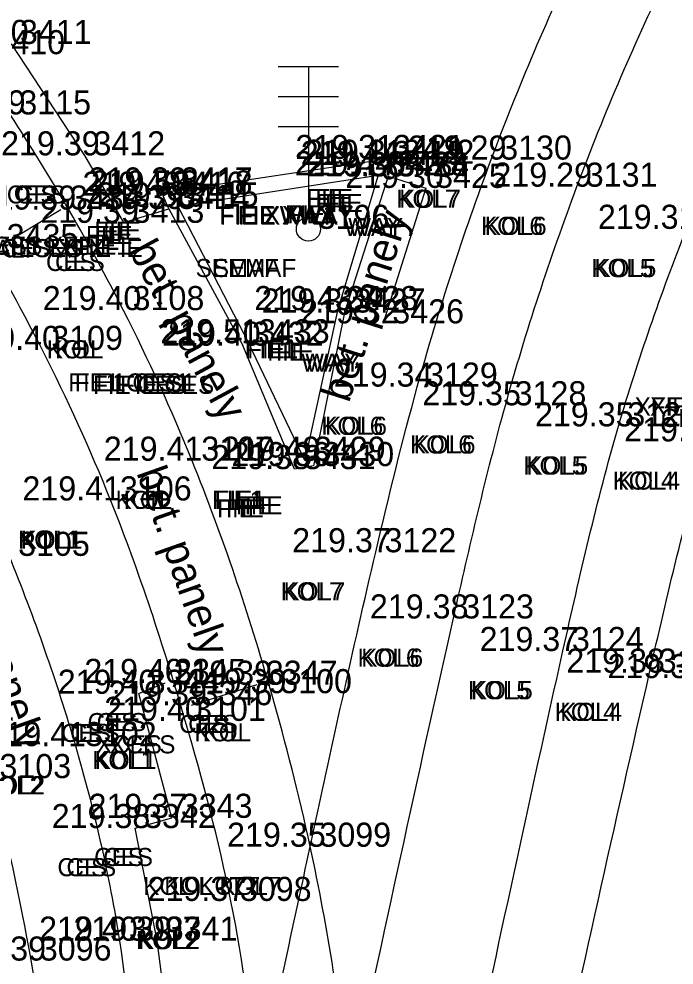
# Model space of a CAD drawing. Extents: x -471047 to -470889, y -1102859 to -1102000.
# Drawn here: x -470926.61 to -470915.74, y -1102032.3 to -1102016.59 of the extents above; entities that cross this region are included whole.
import ezdxf

# ---------------------------------------------------------------- set-up
doc = ezdxf.new("R2010")
doc.units = 0
for name, color, linetype in [('Vrstva 1', 7, 'Continuous'), ('Vrstva 19', 7, 'Continuous'), ('Vrstva 22', 7, 'Continuous'), ('Vrstva 29', 7, 'Continuous'), ('Vrstva 34', 7, 'Continuous'), ('Vrstva 35', 7, 'Continuous'), ('Vrstva 36', 7, 'Continuous'), ('Vrstva 38', 7, 'Continuous'), ('Vrstva 7', 7, 'Continuous'), ('Vrstva 8', 7, 'Continuous')]:
    doc.layers.add(name, color=color, linetype=linetype)

msp = doc.modelspace()

# ---------------------------------------------------------------- linework, layer by layer
at = {"layer": 'Vrstva 1'}
for points in [[(-470924.855, -1102053.304), (-470925.006, -1102047.44), (-470924.123, -1102041.506), (-470922.637, -1102034.36), (-470921.774, -1102030.337), (-470920.687, -1102025.449), (-470919.997, -1102022.703), (-470918.77, -1102018.928), (-470917.254, -1102015.371), (-470916.33, -1102013.583), (-470913.099, -1102008.664), (-470909.896, -1102004.881), (-470905.226, -1102000.466)], [(-470923.521, -1102053.19), (-470923.515, -1102047.615), (-470923.001, -1102043.415), (-470922.299, -1102039.934), (-470921.125, -1102034.455), (-470919.397, -1102026.547), (-470918.535, -1102023.012), (-470917.347, -1102019.378), (-470915.798, -1102015.782), (-470914.449, -1102013.323), (-470911.548, -1102009.097), (-470908.56, -1102005.632), (-470904.267, -1102001.603)], [(-470921.666, -1102053.966), (-470921.608, -1102047.528), (-470921.293, -1102044.721), (-470920.743, -1102041.873), (-470917.58, -1102027.088), (-470916.659, -1102023.359), (-470915.53, -1102020.079), (-470913.952, -1102016.506), (-470912.424, -1102013.741), (-470909.859, -1102010.048), (-470907.058, -1102006.954), (-470903.015, -1102003.355)], [(-470920.134, -1102054.704), (-470920.162, -1102048.671), (-470919.807, -1102044.881), (-470919.4, -1102042.641), (-470916.141, -1102027.446), (-470915.176, -1102023.614), (-470914.148, -1102020.628), (-470912.596, -1102017.149), (-470911.091, -1102014.432), (-470908.431, -1102010.663), (-470905.799, -1102007.808), (-470902.122, -1102004.556)], [(-471040.344, -1102858.385), (-471031.676, -1102846.187), (-471026.357, -1102838.629), (-471023.212, -1102833.975), (-471019.21, -1102827.465), (-471016.861, -1102823.272), (-471013.099, -1102815.912), (-471010.824, -1102810.955), (-471007.329, -1102802.292), (-471005.34, -1102796.515), (-471002.842, -1102787.838), (-471001.3, -1102780.997), (-471000.19, -1102774.713), (-470999.247, -1102768.204), (-470998.794, -1102764.784), (-470997.199, -1102751.812), (-470994.899, -1102732.807), (-470992.551, -1102713.262), (-470990.326, -1102694.887), (-470988.122, -1102676.57), (-470985.812, -1102657.305), (-470983.537, -1102638.407), (-470981.386, -1102620.622), (-470979.843, -1102608.014), (-470976.377, -1102579.253), (-470972.945, -1102550.69), (-470970.475, -1102530.206), (-470967.905, -1102508.801), (-470965.053, -1102485.131), (-470962.734, -1102465.9), (-470960.173, -1102444.812), (-470957.795, -1102425.103), (-470954.965, -1102401.839), (-470953.834, -1102392.574), (-470952.33, -1102379.985), (-470950.744, -1102366.853), (-470948.978, -1102352.106), (-470947.037, -1102335.844), (-470944.949, -1102318.462), (-470944.013, -1102310.745), (-470942.39, -1102297.267), (-470939.519, -1102273.45), (-470937.593, -1102257.43), (-470936.064, -1102244.81), (-470934.114, -1102228.634), (-470931.621, -1102207.856), (-470929.536, -1102190.857), (-470926.572, -1102166.31), (-470924.91, -1102152.663), (-470923.413, -1102140.333), (-470921.923, -1102127.669), (-470921.155, -1102120.084), (-470920.446, -1102109.574), (-470919.912, -1102099.137), (-470919.63, -1102088.981), (-470919.523, -1102081.193), (-470919.563, -1102070.395), (-470919.714, -1102064.236), (-470920.134, -1102054.704), (-470920.462, -1102047.615), (-470920.599, -1102044.52), (-470920.743, -1102041.873), (-470921.125, -1102034.455), (-470921.774, -1102030.337), (-470922.418, -1102027.787), (-470923.734, -1102023.93), (-470924.872, -1102021.434), (-470926.752, -1102018.182), (-470927.953, -1102016.45), (-470929.616, -1102014.424), (-470932.252, -1102011.756), (-470935.111, -1102009.425), (-470938.391, -1102007.371), (-470942.651, -1102005.401)], [(-471041.328, -1102857.18), (-471032.144, -1102844.242), (-471027.583, -1102837.763), (-471024.388, -1102833.028), (-471020.451, -1102826.6), (-471018.089, -1102822.378), (-471014.542, -1102815.445), (-471012.233, -1102810.418), (-471009.247, -1102803.108), (-471006.795, -1102796.098), (-471004.315, -1102787.532), (-471002.782, -1102780.723), (-471001.674, -1102774.458), (-471000.75, -1102768.095), (-471000.28, -1102764.601), (-470998.692, -1102751.741), (-470996.378, -1102732.635), (-470994.028, -1102713.058), (-470991.808, -1102694.749), (-470989.616, -1102676.447), (-470987.284, -1102657.013), (-470985.031, -1102638.272), (-470982.87, -1102620.431), (-470981.334, -1102607.933), (-470977.881, -1102579.263), (-470974.429, -1102550.492), (-470971.964, -1102530.054), (-470969.391, -1102508.607), (-470966.54, -1102484.984), (-470964.231, -1102465.853), (-470961.679, -1102444.752), (-470959.304, -1102425.078), (-470956.455, -1102401.634), (-470955.339, -1102392.489), (-470953.812, -1102379.71), (-470952.249, -1102366.808), (-470950.479, -1102352.023), (-470948.536, -1102335.868), (-470946.426, -1102318.233), (-470945.493, -1102310.531), (-470943.864, -1102297.013), (-470940.984, -1102273.071), (-470939.078, -1102257.195), (-470937.559, -1102244.684), (-470935.592, -1102228.353), (-470933.101, -1102207.653), (-470931.011, -1102190.57), (-470928.046, -1102166.021), (-470926.409, -1102152.578), (-470924.898, -1102140.121), (-470923.427, -1102127.544), (-470922.647, -1102119.826), (-470921.919, -1102109.229), (-470921.42, -1102099.134), (-470921.127, -1102089.016), (-470921.023, -1102081.453), (-470921.061, -1102070.468), (-470921.209, -1102064.314), (-470921.666, -1102053.966), (-470922.156, -1102043.345), (-470922.299, -1102039.934), (-470922.637, -1102034.36), (-470923.091, -1102031.241), (-470923.847, -1102028.247), (-470925.083, -1102024.594), (-470926.222, -1102022.086), (-470928.04, -1102018.943), (-470929.138, -1102017.357), (-470930.929, -1102015.175), (-470933.062, -1102013.049), (-470936.379, -1102010.368), (-470939.169, -1102008.662), (-470942.899, -1102006.906), (-470945.661, -1102005.908)], [(-471043.557, -1102855.955), (-471035.129, -1102844.026), (-471029.872, -1102836.499), (-471026.577, -1102831.578), (-471022.675, -1102825.415), (-471020.123, -1102821.053), (-471016.667, -1102814.59), (-471014.208, -1102809.45), (-471011.177, -1102802.451), (-471008.55, -1102795.333), (-471006.082, -1102787.209), (-471004.464, -1102780.376), (-471003.265, -1102774.167), (-471002.327, -1102767.948), (-471001.636, -1102762.527), (-471000.297, -1102751.605), (-470997.959, -1102732.524), (-470995.602, -1102712.802), (-470993.412, -1102694.623), (-470991.21, -1102676.17), (-470988.891, -1102656.857), (-470986.625, -1102638.083), (-470984.455, -1102620.195), (-470982.936, -1102607.733), (-470979.497, -1102579.223), (-470976.023, -1102550.279), (-470973.554, -1102529.822), (-470970.991, -1102508.497), (-470968.146, -1102484.787), (-470965.835, -1102465.72), (-470963.284, -1102444.529), (-470960.91, -1102424.942), (-470958.043, -1102401.343), (-470956.946, -1102392.356), (-470955.396, -1102379.408), (-470953.851, -1102366.636), (-470952.049, -1102351.733), (-470950.124, -1102335.611), (-470948.034, -1102318.083), (-470947.094, -1102310.328), (-470945.421, -1102296.51), (-470942.58, -1102272.848), (-470940.675, -1102256.948), (-470939.176, -1102244.526), (-470937.187, -1102228.174), (-470934.708, -1102207.467), (-470932.621, -1102190.433), (-470929.634, -1102165.778), (-470928.004, -1102152.415), (-470926.45, -1102139.595), (-470925.003, -1102127.418), (-470924.249, -1102119.695), (-470923.515, -1102109.093), (-470923.018, -1102099.069), (-470922.711, -1102088.911), (-470922.643, -1102081.356), (-470922.797, -1102070.414), (-470923.018, -1102064.454), (-470923.52, -1102053.203), (-470923.823, -1102047.529), (-470924.123, -1102041.506), (-470924.462, -1102037.486), (-470924.934, -1102031.904), (-470925.664, -1102028.672), (-470926.771, -1102025.506), (-470927.959, -1102022.914), (-470929.674, -1102020.028), (-470930.76, -1102018.498), (-470932.447, -1102016.478), (-470935.215, -1102013.816), (-470937.644, -1102011.98), (-470940.381, -1102010.371), (-470943.968, -1102008.669), (-470947.145, -1102007.524), (-470950.874, -1102006.74)], [(-471044.756, -1102855.056), (-471036.376, -1102843.177), (-471031.167, -1102835.741), (-471027.859, -1102830.8), (-471023.934, -1102824.593), (-471021.43, -1102820.312), (-471018.011, -1102813.91), (-471015.536, -1102808.75), (-471012.578, -1102801.897), (-471009.95, -1102794.77), (-471007.561, -1102786.914), (-471005.936, -1102780.074), (-471004.727, -1102773.818), (-471003.828, -1102767.827), (-471003.121, -1102762.345), (-471001.787, -1102751.467), (-470999.446, -1102732.348), (-470997.073, -1102712.539), (-470994.902, -1102694.521), (-470992.696, -1102676.023), (-470990.376, -1102656.68), (-470988.131, -1102638.071), (-470985.947, -1102620.018), (-470984.417, -1102607.512), (-470980.993, -1102579.08), (-470977.514, -1102550.137), (-470975.048, -1102529.649), (-470972.488, -1102508.37), (-470969.618, -1102484.508), (-470967.34, -1102465.669), (-470964.767, -1102444.39), (-470962.402, -1102424.781), (-470959.534, -1102401.193), (-470958.432, -1102392.151), (-470956.883, -1102379.208), (-470955.335, -1102366.424), (-470953.535, -1102351.506), (-470951.606, -1102335.399), (-470949.519, -1102317.94), (-470948.575, -1102310.159), (-470946.889, -1102296.144), (-470944.056, -1102272.618), (-470942.139, -1102256.659), (-470940.657, -1102244.341), (-470938.638, -1102227.749), (-470936.19, -1102207.298), (-470934.102, -1102190.255), (-470931.124, -1102165.639), (-470929.492, -1102152.254), (-470927.915, -1102139.252), (-470926.46, -1102127.103), (-470925.74, -1102119.604), (-470925.012, -1102108.913), (-470924.523, -1102099.054), (-470924.217, -1102088.866), (-470924.148, -1102081.334), (-470924.301, -1102070.391), (-470924.518, -1102064.43), (-470924.97, -1102054.435), (-470925.588, -1102041.569), (-470925.963, -1102035.313), (-470926.405, -1102032.225), (-470927.078, -1102029.198), (-470928.123, -1102026.148), (-470929.318, -1102023.558), (-470930.84, -1102020.97), (-470931.868, -1102019.515), (-470933.443, -1102017.605), (-470936.26, -1102014.885), (-470938.429, -1102013.255), (-470941.213, -1102011.639), (-470944.847, -1102009.927), (-470947.723, -1102008.912), (-470951.444, -1102008.161), (-470954.511, -1102007.931), (-470957.895, -1102008.041)]]:
    msp.add_spline(points, degree=3, dxfattribs=at)
at = {"layer": 'Vrstva 19'}
for p, q in [((-470922.304, -1102017.383), (-470921.304, -1102017.383)), ((-470921.804, -1102017.383), (-470921.804, -1102019.883)), ((-470922.304, -1102017.883), (-470921.304, -1102017.883)), ((-470922.304, -1102018.383), (-470921.304, -1102018.383))]:
    msp.add_line(p, q, dxfattribs=at)
msp.add_circle((-470921.804, -1102020.083), 0.2, dxfattribs=at)
at = {"layer": 'Vrstva 29'}
msp.add_line((-470925.914, -1102019.764), (-470926.962, -1102020.396), dxfattribs=at)
at = {"layer": 'Vrstva 34'}
for p, q in [((-470925.52, -1102018.86), (-470925.52, -1102018.86)), ((-470920.55, -1102018.92), (-470920.55, -1102018.92)), ((-470918.77, -1102018.93), (-470918.77, -1102018.93)), ((-470920.55, -1102019.02), (-470920.55, -1102019.02)), ((-470920.39, -1102019), (-470920.39, -1102019)), ((-470920.65, -1102019.19), (-470920.65, -1102019.19)), ((-470920.49, -1102019.2), (-470920.49, -1102019.2)), ((-470920.48, -1102019.21), (-470920.48, -1102019.21)), ((-470919.85, -1102019.4), (-470919.85, -1102019.4)), ((-470917.35, -1102019.38), (-470917.35, -1102019.38)), ((-470924.21, -1102019.53), (-470924.21, -1102019.53)), ((-470924.07, -1102019.46), (-470924.07, -1102019.46)), ((-470924.07, -1102019.51), (-470924.07, -1102019.51)), ((-470923.97, -1102019.71), (-470923.97, -1102019.71)), ((-470925.91, -1102019.76), (-470925.91, -1102019.76)), ((-470924.12, -1102019.75), (-470924.12, -1102019.75)), ((-470924.87, -1102019.98), (-470924.87, -1102019.98)), ((-470921.8, -1102020.08), (-470921.8, -1102020.08)), ((-470924.87, -1102021.43), (-470924.87, -1102021.43)), ((-470921.32, -1102021.43), (-470921.32, -1102021.43)), ((-470921.2, -1102021.47), (-470921.2, -1102021.47)), ((-470920.56, -1102021.65), (-470920.56, -1102021.65)), ((-470922.89, -1102022.02), (-470922.89, -1102022.02)), ((-470922.79, -1102021.98), (-470922.79, -1102021.98)), ((-470926.22, -1102022.09), (-470926.22, -1102022.09)), ((-470920, -1102022.7), (-470920, -1102022.7)), ((-470918.53, -1102023.01), (-470918.53, -1102023.01)), ((-470916.66, -1102023.36), (-470916.66, -1102023.36)), ((-470923.73, -1102023.93), (-470923.73, -1102023.93)), ((-470921.86, -1102023.93), (-470921.86, -1102023.93)), ((-470922.03, -1102024.07), (-470922.03, -1102024.07)), ((-470921.72, -1102024.02), (-470921.72, -1102024.02)), ((-470925.08, -1102024.59), (-470925.08, -1102024.59)), ((-470920.69, -1102025.45), (-470920.69, -1102025.45)), ((-470919.4, -1102026.55), (-470919.4, -1102026.55)), ((-470917.58, -1102027.09), (-470917.58, -1102027.09)), ((-470916.14, -1102027.45), (-470916.14, -1102027.45)), ((-470924.18, -1102027.62), (-470924.18, -1102027.62)), ((-470922.66, -1102027.65), (-470922.66, -1102027.65)), ((-470924.62, -1102027.8), (-470924.62, -1102027.8)), ((-470922.42, -1102027.79), (-470922.42, -1102027.79)), ((-470923.74, -1102027.99), (-470923.74, -1102027.99)), ((-470923.85, -1102028.25), (-470923.85, -1102028.25)), ((-470925.66, -1102028.67), (-470925.66, -1102028.67)), ((-470924.07, -1102029.86), (-470924.07, -1102029.86)), ((-470924.68, -1102030.03), (-470924.68, -1102030.03)), ((-470921.77, -1102030.34), (-470921.77, -1102030.34)), ((-470923.09, -1102031.24), (-470923.09, -1102031.24)), ((-470924.93, -1102031.9), (-470924.93, -1102031.9)), ((-470924.32, -1102031.9), (-470924.32, -1102031.9)), ((-470926.41, -1102032.23), (-470926.41, -1102032.23))]:
    msp.add_line(p, q, dxfattribs=at)
at = {"layer": 'Vrstva 7'}
for p, q in [((-470923.973, -1102019.706), (-470920.647, -1102019.187)), ((-470920.647, -1102019.187), (-470921.322, -1102021.434)), ((-470923.973, -1102019.706), (-470922.792, -1102021.982)), ((-470921.322, -1102021.434), (-470921.861, -1102023.928)), ((-470921.861, -1102023.928), (-470922.792, -1102021.982))]:
    msp.add_line(p, q, dxfattribs=at)
at = {"layer": 'Vrstva 8'}
for p, q in [((-470926.738, -1102017.009), (-470925.518, -1102018.861)), ((-470925.518, -1102018.861), (-470924.871, -1102019.976)), ((-470924.073, -1102019.455), (-470920.548, -1102018.924)), ((-470920.548, -1102018.924), (-470920.387, -1102018.996)), ((-470920.387, -1102018.996), (-470920.486, -1102019.196)), ((-470920.482, -1102019.207), (-470921.203, -1102021.471)), ((-470920.486, -1102019.196), (-470920.482, -1102019.207)), ((-470920.482, -1102019.207), (-470919.855, -1102019.404)), ((-470919.855, -1102019.404), (-470920.561, -1102021.645)), ((-470924.212, -1102019.529), (-470924.073, -1102019.455)), ((-470924.119, -1102019.745), (-470924.212, -1102019.529)), ((-470924.871, -1102019.976), (-470924.119, -1102019.745)), ((-470924.119, -1102019.745), (-470922.891, -1102022.017)), ((-470921.203, -1102021.471), (-470921.72, -1102024.017)), ((-470922.035, -1102024.07), (-470922.891, -1102022.017)), ((-470921.72, -1102024.017), (-470922.035, -1102024.07)), ((-470924.616, -1102027.796), (-470924.183, -1102027.617)), ((-470923.742, -1102027.987), (-470922.655, -1102027.645)), ((-470924.068, -1102029.859), (-470924.616, -1102027.796)), ((-470924.68, -1102030.031), (-470924.068, -1102029.859)), ((-470924.315, -1102031.9), (-470924.68, -1102030.031)), ((-470923.793, -1102035.871), (-470924.315, -1102031.9))]:
    msp.add_line(p, q, dxfattribs=at)

# ---------------------------------------------------------------- texts
at = {"layer": 'Vrstva 22'}
for rotation, p in [(72.3353, (-470921.132, -1102022.983)), (298.3909, (-470924.797, -1102020.434)), (289.4621, (-470924.662, -1102024.128)), (289.4621, (-470927.704, -1102025.682))]:
    msp.add_text('bet. panely', height=0.5, rotation=rotation, dxfattribs=at).set_placement(p)
at = {"layer": 'Vrstva 35'}
for s, p in [('CES', (-470926.809, -1102019.66)), ('CES', (-470926.659, -1102019.66)), ('FIE', (-470921.838, -1102019.72)), ('FIE', (-470921.689, -1102019.72)), ('FIE', (-470921.677, -1102019.8)), ('FIE', (-470921.529, -1102019.8)), ('KOL7', (-470920.345, -1102019.73)), ('KOL7', (-470920.297, -1102019.73)), ('FIE XWAY', (-470923.284, -1102020)), ('FIE XWAY', (-470923.274, -1102020.01)), ('FIE XWAY', (-470922.979, -1102020)), ('FIE XWAY', (-470922.969, -1102020.01)), ('FIE1', (-470922.192, -1102019.99)), ('FIE1', (-470922.15, -1102019.99)), ('KOL6', (-470918.939, -1102020.18)), ('KOL6', (-470918.877, -1102020.18)), ('FIE', (-470925.497, -1102020.33)), ('FIE', (-470925.357, -1102020.26)), ('FIE', (-470925.349, -1102020.33)), ('FIE', (-470925.209, -1102020.26)), ('WAY', (-470921.214, -1102020.2)), ('WAY', (-470921.144, -1102020.2)), ('XCES1 XFIE1', (-470927.57, -1102020.51)), ('XCES1 XFIE1', (-470927.312, -1102020.51)), ('XALI', (-470927.274, -1102020.56)), ('CES XFIE', (-470926.908, -1102020.55)), ('CES XFIE', (-470926.384, -1102020.55)), ('CES', (-470926.159, -1102020.78)), ('CES', (-470926.009, -1102020.78)), ('SEMAF', (-470923.675, -1102020.88)), ('SEMAF', (-470923.389, -1102020.88)), ('KOL5', (-470917.106, -1102020.88)), ('KOL5', (-470917.057, -1102020.88)), ('KOL', (-470926.145, -1102022.23)), ('KOL', (-470926.009, -1102022.23)), ('FIE1', (-470922.862, -1102022.23)), ('FIE1', (-470922.82, -1102022.23)), ('FIE', (-470922.487, -1102022.27)), ('FIE', (-470922.339, -1102022.27)), ('WAY', (-470921.924, -1102022.45)), ('WAY', (-470921.854, -1102022.45)), ('FIE1 CES1', (-470925.79, -1102022.78)), ('FIE1 CES1', (-470925.682, -1102022.78)), ('FIE CES', (-470925.379, -1102022.82)), ('FIE CES', (-470924.929, -1102022.82)), ('XFIE1 XCES1', (-470916.39, -1102023.18)), ('XFIE1 XCES1', (-470916.132, -1102023.18)), ('CES XWAY', (-470915.954, -1102023.37)), ('KOL6', (-470921.589, -1102023.5)), ('KOL6', (-470921.527, -1102023.5)), ('KOL6', (-470920.119, -1102023.81)), ('KOL6', (-470920.057, -1102023.81)), ('KOL5', (-470918.236, -1102024.16)), ('KOL5', (-470918.187, -1102024.16)), ('KOL4', (-470916.755, -1102024.41)), ('KOL4', (-470916.665, -1102024.41)), ('KOL', (-470925.005, -1102024.73)), ('KOL', (-470924.869, -1102024.73)), ('FIE1', (-470923.402, -1102024.73)), ('FIE1', (-470923.36, -1102024.73)), ('FIE', (-470923.318, -1102024.87)), ('FIE', (-470923.169, -1102024.87)), ('FIE', (-470923.008, -1102024.82)), ('FIE', (-470922.859, -1102024.82)), ('KOL1', (-470926.622, -1102025.39)), ('KOL1', (-470926.58, -1102025.39)), ('KOL7', (-470922.265, -1102026.25)), ('KOL7', (-470922.217, -1102026.25)), ('KOL6', (-470920.989, -1102027.35)), ('KOL6', (-470920.927, -1102027.35)), ('KOL5', (-470919.156, -1102027.89)), ('KOL5', (-470919.107, -1102027.89)), ('KOL4', (-470917.715, -1102028.25)), ('KOL4', (-470917.625, -1102028.25)), ('CES', (-470925.469, -1102028.42)), ('CES', (-470925.319, -1102028.42)), ('CES', (-470923.949, -1102028.45)), ('CES', (-470923.799, -1102028.45)), ('CES', (-470925.909, -1102028.6)), ('CES', (-470925.759, -1102028.6)), ('KOL', (-470923.695, -1102028.59)), ('KOL', (-470923.559, -1102028.59)), ('XCES', (-470925.329, -1102028.79)), ('XCES', (-470925.104, -1102028.79)), ('KOL1', (-470925.392, -1102029.05)), ('KOL1', (-470925.35, -1102029.05)), ('KOL2', (-470927.235, -1102029.47)), ('KOL2', (-470927.201, -1102029.47)), ('CES', (-470925.359, -1102030.66)), ('CES', (-470925.209, -1102030.66)), ('CES', (-470925.969, -1102030.83)), ('CES', (-470925.819, -1102030.83)), ('KOL KOL7', (-470924.545, -1102031.14)), ('KOL KOL7', (-470924.197, -1102031.14)), ('KOL2', (-470924.665, -1102032.04)), ('KOL2', (-470924.631, -1102032.04))]:
    msp.add_text(s, height=0.3, dxfattribs=at).set_placement(p)
at = {"layer": 'Vrstva 36'}
for s, p in [(' 3411', (-470926.74, -1102017.01)), (' 3410', (-470927.18, -1102017.18)), (' 3115', (-470926.75, -1102018.18)), (' 3412', (-470925.52, -1102018.86)), (' 3421', (-470920.55, -1102018.92)), (' 3419', (-470920.55, -1102019.02)), (' 3422', (-470920.39, -1102019)), (' 3130', (-470918.77, -1102018.93)), (' 3420', (-470920.65, -1102019.19)), (' 3423', (-470920.49, -1102019.2)), (' 3424', (-470920.48, -1102019.21)), (' 3417', (-470924.07, -1102019.46)), (' 3425', (-470919.85, -1102019.4)), (' 3131', (-470917.35, -1102019.38)), (' 3416', (-470924.21, -1102019.53)), (' 3418', (-470924.07, -1102019.51)), (' 3434', (-470925.91, -1102019.76)), (' 3414', (-470924.12, -1102019.75)), (' 3415', (-470923.97, -1102019.71)), (' 3413', (-470924.87, -1102019.98)), (' 3196', (-470921.8, -1102020.08)), (' 3435', (-470926.96, -1102020.4)), (' 3108', (-470924.87, -1102021.43)), (' 3428', (-470921.32, -1102021.43)), (' 3427', (-470921.2, -1102021.47)), (' 3426', (-470920.56, -1102021.65)), (' 3433', (-470922.79, -1102021.98)), (' 3109', (-470926.22, -1102022.09)), (' 3432', (-470922.89, -1102022.02)), (' 3129', (-470920, -1102022.7)), (' 3128', (-470918.53, -1102023.01)), (' 3127', (-470916.66, -1102023.36)), (' 3107', (-470923.73, -1102023.93)), (' 3429', (-470921.86, -1102023.93)), (' 3430', (-470921.72, -1102024.02)), (' 3431', (-470922.03, -1102024.07)), (' 3106', (-470925.08, -1102024.59)), (' 3122', (-470920.69, -1102025.45)), (' 3105', (-470926.77, -1102025.51)), (' 3123', (-470919.4, -1102026.55)), (' 3124', (-470917.58, -1102027.09)), (' 3125', (-470916.14, -1102027.45)), (' 3345', (-470924.18, -1102027.62)), (' 3347', (-470922.66, -1102027.65)), (' 3344', (-470924.62, -1102027.8)), (' 3100', (-470922.42, -1102027.79)), (' 3346', (-470923.74, -1102027.99)), (' 3101', (-470923.85, -1102028.25)), (' 3102', (-470925.66, -1102028.67)), (' 3103', (-470927.08, -1102029.2)), (' 3343', (-470924.07, -1102029.86)), (' 3342', (-470924.68, -1102030.03)), (' 3099', (-470921.77, -1102030.34)), (' 3098', (-470923.09, -1102031.24)), (' 3097', (-470924.93, -1102031.9)), (' 3341', (-470924.32, -1102031.9)), (' 3096', (-470926.41, -1102032.23))]:
    msp.add_text(s, height=0.4, dxfattribs=at).set_placement(p)
at = {"layer": 'Vrstva 38'}
for s, p in [('219.40 ', (-470928.083, -1102017.01)), ('219.39 ', (-470928.134, -1102018.18)), ('219.39 ', (-470926.904, -1102018.86)), ('219.31 ', (-470922.02, -1102018.92)), ('219.44 ', (-470921.932, -1102019.02)), ('219.31 ', (-470921.86, -1102019)), ('219.29 ', (-470920.154, -1102018.93)), ('219.44 ', (-470922.032, -1102019.19)), ('219.30 ', (-470921.833, -1102019.2)), ('219.30 ', (-470921.823, -1102019.21)), ('219.39 ', (-470925.454, -1102019.46)), ('219.30 ', (-470921.193, -1102019.4)), ('219.29 ', (-470918.734, -1102019.38)), ('219.40 ', (-470925.553, -1102019.53)), ('219.50 ', (-470925.413, -1102019.51)), ('219.39 ', (-470927.294, -1102019.76)), ('219.39 ', (-470925.504, -1102019.75)), ('219.50 ', (-470925.313, -1102019.71)), ('219.39 ', (-470926.254, -1102019.98)), ('219.31 ', (-470917, -1102020.08)), ('219.40 ', (-470926.213, -1102021.43)), ('219.43 ', (-470922.703, -1102021.43)), ('219.32 ', (-470922.581, -1102021.47)), ('219.32 ', (-470921.941, -1102021.65)), ('219.51 ', (-470924.26, -1102021.98)), ('219.40 ', (-470927.563, -1102022.09)), ('219.40 ', (-470924.233, -1102022.02)), ('219.34 ', (-470921.382, -1102022.7)), ('219.35 ', (-470919.914, -1102023.01)), ('219.35 ', (-470918.044, -1102023.36)), ('219.35 ', (-470916.564, -1102023.61)), ('219.41 ', (-470925.2, -1102023.93)), ('219.49 ', (-470923.244, -1102023.93)), ('219.36 ', (-470923.08, -1102024.02)), ('219.38 ', (-470923.414, -1102024.07)), ('219.41 ', (-470926.55, -1102024.59)), ('219.37 ', (-470922.073, -1102025.45)), ('219.38 ', (-470920.784, -1102026.55)), ('219.37 ', (-470918.963, -1102027.09)), ('219.38 ', (-470917.524, -1102027.45)), ('219.40 ', (-470925.523, -1102027.62)), ('219.39 ', (-470924.044, -1102027.65)), ('219.36 ', (-470916.84, -1102027.54)), ('219.40 ', (-470925.963, -1102027.8)), ('219.39 ', (-470923.804, -1102027.79)), ('219.39 ', (-470925.124, -1102027.99)), ('219.40 ', (-470925.193, -1102028.25)), ('219.41 ', (-470927.13, -1102028.67)), ('219.37 ', (-470925.453, -1102029.86)), ('219.38 ', (-470926.064, -1102030.03)), ('219.35 ', (-470923.154, -1102030.34)), ('219.37 ', (-470924.473, -1102031.24)), ('219.40 ', (-470926.273, -1102031.9)), ('219.39 ', (-470925.704, -1102031.9)), ('219.39 ', (-470927.794, -1102032.23))]:
    msp.add_text(s, height=0.4, dxfattribs=at).set_placement(p)

doc.saveas('drawing.dxf')
